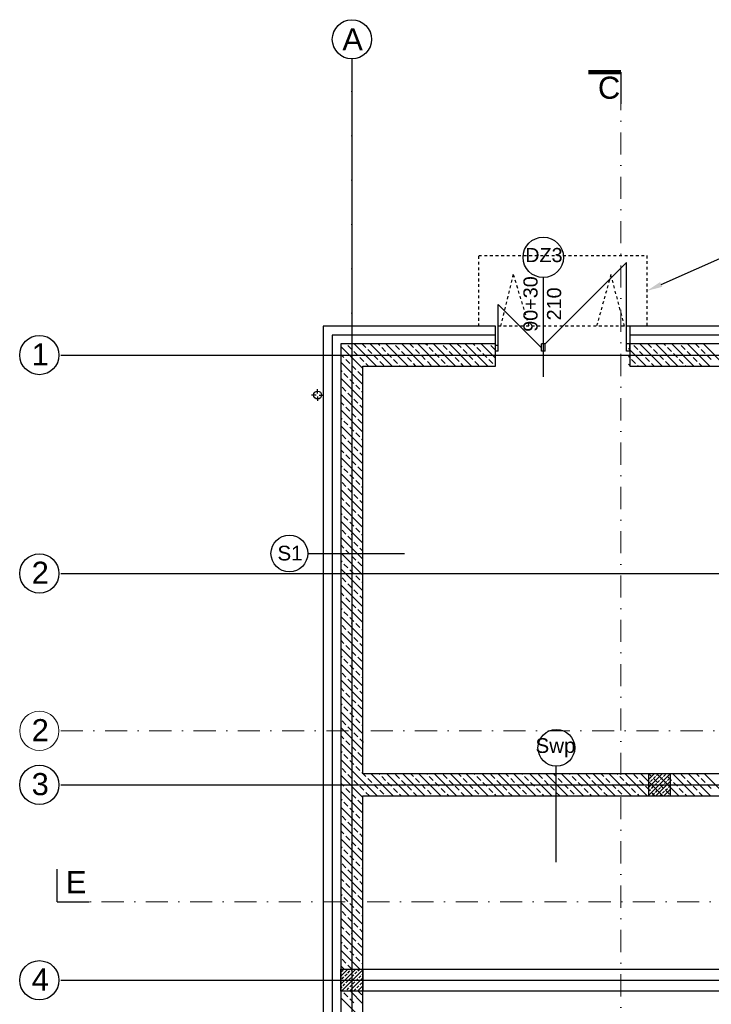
# Model space of a CAD drawing. Header units: millimetres. Extents: x -7023 to 53801, y 9849 to 33561.
# Tile 274 of 537: x 6008 to 6790, y 29608 to 30722. Entities that reach past the tile are written whole.
import ezdxf

# ---------------------------------------------------------------- set-up
doc = ezdxf.new("R2010")
doc.units = ezdxf.units.MM
for name, pattern in [('Dash', [6.35, 3.175, -3.175]), ('DASHDOT', [1, 0.5, -0.25, 0, -0.25]), ('DASHDOTX2', [2, 1, -0.5, 0, -0.5])]:
    doc.linetypes.add(name, pattern=pattern)
doc.layers.add('.IE_podklad', color=252, linetype='Continuous')
doc.layers.add('PROJEKT osie', color=251, linetype='DASHDOTX2', lineweight=9)
doc.styles.add('Arial', font='arial.ttf', dxfattribs={"height": 125})
doc.styles.add('Opisowy', font='arial.ttf')
doc.styles.get("Standard").update_dxf_attribs({"font": 'arial.ttf'})
doc.linetypes.add('ZIGZAG', pattern='A,0.00254,-5.08,[131,ltypeshp.shx,S=5.08,R=0,X=-5.08,Y=0],-10.16,[131,ltypeshp.shx,S=5.08,R=180,X=5.08,Y=0],-5.08', length=20.32254)

# ---------------------------------------------------------------- blocks, each defined once
blk = doc.blocks.new('OSIE DOMKU')
at = {"layer": 'PROJEKT osie', "ltscale": 25}
for p, q in [((-32865.5, 6227), (-32865.5, 4134.8)), ((-33195, 5891.6), (-29896, 5891.6)), ((-33195, 5466.6), (-29896, 5466.6)), ((-33195, 5405.6), (-30212.4, 5405.6)), ((-33195, 5184.6), (-29896, 5184.6))]:
    blk.add_line(p, q, dxfattribs=at)
at = {"layer": 'PROJEKT osie', "linetype": 'Continuous'}
for centre in [(-32865.5, 6248.6), (-33219.2, 5891.6), (-33219.2, 5466.6), (-33219.2, 5405.6), (-33219.2, 5184.6)]:
    blk.add_circle(centre, 22.2, dxfattribs=at)
at = {"layer": 'PROJEKT osie', "char_height": 25, "attachment_point": 1}
for s, insert, width in [('{\\fArial|b0|i0|c238|p34;A}', (-32876.4, 6261), 492.116), ('1', (-33227.9, 5904.9), 30.102), ('2', (-33227.9, 5479.9), 30.102), ('3', (-33227.9, 5418.9), 30.102), ('4', (-33227.9, 5197.9), 30.102)]:
    blk.add_mtext(s, dxfattribs=dict(at, insert=insert, width=width))

msp = doc.modelspace()

# ---------------------------------------------------------------- linework, layer by layer
at = {"layer": '.IE_podklad', "ltscale": 25}
for p, q in [((6383.6, 30677.8), (6383.6, 28585.6)), ((6054.1, 30342.4), (9353.1, 30342.4)), ((6054.1, 30095.4), (9353.1, 30095.4)), ((6054.1, 29856.4), (9036.7, 29856.4)), ((6050.2, 29724.1), (6050.2, 29761.2)), ((6054.1, 29635.4), (9353.1, 29635.4))]:
    msp.add_line(p, q, dxfattribs=at)
at = {"layer": '.IE_podklad', "linetype": 'Dash'}
for p, q in [((6527.1, 30374.9), (6527.1, 30454.9)), ((6527.1, 30454.9), (6717.1, 30454.9)), ((6717.1, 30454.9), (6717.1, 30374.9)), ((6552.1, 30374.9), (6566.2, 30433.4)), ((6566.2, 30433.4), (6583.8, 30374.9)), ((6676.6, 30433.4), (6660.3, 30374.9)), ((6692.1, 30374.9), (6676.6, 30433.4)), ((6717.1, 30374.9), (6527.1, 30374.9))]:
    msp.add_line(p, q, dxfattribs=at)
at = {"layer": '.IE_podklad'}
for p, q in [((6602.1, 30354.9), (6694.1, 30446.9)), ((6694.1, 30354.9), (6694.1, 30446.9)), ((6600.1, 30430), (6600.1, 30317.8)), ((6549.2, 30350.5), (6549.2, 30399.4)), ((6598.1, 30350.5), (6549.2, 30399.4)), ((6546.1, 30374.9), (6351.1, 30374.9)), ((6351.1, 30374.9), (6351.1, 29077.9)), ((6546.1, 30353.2), (6546.1, 30374.9)), ((7162.1, 30374.9), (6698.1, 30374.9)), ((6698.1, 30374.9), (6698.1, 30354.9)), ((6546.1, 30354.9), (6371.1, 30354.9)), ((6371.1, 30354.9), (6371.1, 29097.9)), ((6396.1, 30327.1), (6371.1, 30352.1)), ((6383.6, 30348.6), (6379.1, 30353.1)), ((6411.2, 30330), (6386.2, 30355)), ((6399.3, 30350.8), (6395.2, 30355)), ((6429.1, 30330), (6404.1, 30355)), ((6415, 30353.1), (6413.1, 30355)), ((6447.1, 30330), (6422.1, 30355)), ((6437.5, 30348.6), (6433, 30353.1)), ((6465, 30330), (6440, 30355)), ((6453.2, 30350.8), (6449, 30355)), ((6483, 30330), (6458, 30355)), ((6468.9, 30353.1), (6467, 30355)), ((6500.9, 30330), (6475.9, 30355)), ((6491.3, 30348.6), (6486.9, 30353.1)), ((6518.9, 30330), (6493.9, 30355)), ((6507.1, 30350.8), (6502.8, 30355)), ((6536.8, 30330.1), (6511.8, 30355)), ((6522.8, 30353.1), (6520.8, 30355.1)), ((6545.6, 30339.3), (6529.8, 30355.1)), ((6545.2, 30348.6), (6540.7, 30353.1)), ((6546.1, 30329.9), (6546.1, 30354.9)), ((6549.2, 30353.2), (6546.1, 30353.2)), ((6546.1, 30346.9), (6546.1, 30353.2)), ((6549.2, 30346.9), (6549.2, 30353.2)), ((6602.1, 30354.9), (6598.1, 30354.9)), ((6598.1, 30346.9), (6598.1, 30354.9)), ((6602.1, 30346.9), (6602.1, 30354.9)), ((6698.1, 30354.9), (6694.1, 30354.9)), ((6694.1, 30346.9), (6694.1, 30354.9)), ((7142.1, 30354.9), (6698.1, 30354.9)), ((6698.1, 30354.9), (6698.1, 30329.9)), ((6698.1, 30346.9), (6698.1, 30354.9)), ((6706.9, 30348.6), (6702.4, 30353.1)), ((6734.5, 30329.9), (6709.5, 30354.9)), ((6722.6, 30350.8), (6718.5, 30354.9)), ((6752.4, 30329.9), (6727.4, 30354.9)), ((6738.3, 30353.1), (6736.4, 30354.9)), ((6770.4, 30329.9), (6745.4, 30354.9)), ((6760.8, 30348.6), (6756.3, 30353.1)), ((6788.4, 30329.9), (6763.4, 30354.9)), ((6776.5, 30350.8), (6772.3, 30354.9)), ((6806.3, 30329.9), (6781.3, 30354.9)), ((6374.6, 30339.6), (6371.1, 30343.1)), ((6390.3, 30341.8), (6385.8, 30346.3)), ((6406, 30344.1), (6401.5, 30348.6)), ((6412.8, 30337.4), (6408.3, 30341.8)), ((6421.7, 30346.3), (6417.3, 30350.8)), ((6428.5, 30339.6), (6424, 30344.1)), ((6444.2, 30341.8), (6439.7, 30346.3)), ((6459.9, 30344.1), (6455.4, 30348.6)), ((6466.6, 30337.4), (6462.2, 30341.8)), ((6475.6, 30346.3), (6471.1, 30350.8)), ((6482.4, 30339.6), (6477.9, 30344.1)), ((6498.1, 30341.8), (6493.6, 30346.3)), ((6513.8, 30344.1), (6509.3, 30348.6)), ((6520.5, 30337.4), (6516, 30341.8)), ((6529.5, 30346.3), (6525, 30350.8)), ((6536.2, 30339.6), (6531.8, 30344.1)), ((6549.2, 30346.9), (6546.1, 30346.9)), ((6602.1, 30346.9), (6598.1, 30346.9)), ((6698.1, 30346.9), (6694.1, 30346.9)), ((6716.5, 30329.9), (6696.6, 30349.9)), ((6697.9, 30339.6), (6696.6, 30340.9)), ((6713.6, 30341.8), (6709.1, 30346.3)), ((6729.3, 30344.1), (6724.8, 30348.6)), ((6736.1, 30337.4), (6731.6, 30341.8)), ((6745, 30346.3), (6740.5, 30350.8)), ((6751.8, 30339.6), (6747.3, 30344.1)), ((6767.5, 30341.8), (6763, 30346.3)), ((6783.2, 30344.1), (6778.7, 30348.6)), ((6789.9, 30337.4), (6785.4, 30341.8)), ((6396.1, 30309.2), (6371.1, 30334.2)), ((6381.3, 30332.9), (6376.8, 30337.4)), ((6388.1, 30326.1), (6383.6, 30330.6)), ((6397.1, 30335.1), (6392.6, 30339.6)), ((6396.1, 29868.9), (6396.1, 30329.9)), ((6396.1, 30329.9), (6546.1, 30329.9)), ((6402.2, 30330), (6399.3, 30332.9)), ((6419.5, 30330.6), (6415, 30335.1)), ((6435.2, 30332.9), (6430.7, 30337.4)), ((6438.1, 30330), (6437.5, 30330.6)), ((6450.9, 30335.1), (6446.4, 30339.6)), ((6456, 30330), (6453.2, 30332.9)), ((6473.4, 30330.6), (6468.9, 30335.1)), ((6489.1, 30332.9), (6484.6, 30337.4)), ((6491.9, 30330), (6491.3, 30330.6)), ((6504.8, 30335.1), (6500.3, 30339.6)), ((6509.9, 30330), (6507.1, 30332.9)), ((6527.3, 30330.6), (6522.8, 30335.1)), ((6543, 30332.9), (6538.5, 30337.4)), ((6545.6, 30330.3), (6545.2, 30330.6)), ((6698.6, 30329.9), (6696.6, 30332)), ((6698.1, 30329.9), (7117.1, 30329.9)), ((6704.6, 30332.9), (6700.1, 30337.4)), ((6707.5, 30329.9), (6706.9, 30330.6)), ((6720.3, 30335.1), (6715.8, 30339.6)), ((6725.5, 30329.9), (6722.6, 30332.9)), ((6742.8, 30330.6), (6738.3, 30335.1)), ((6758.5, 30332.9), (6754, 30337.4)), ((6761.4, 30329.9), (6760.8, 30330.6)), ((6774.2, 30335.1), (6769.7, 30339.6)), ((6779.4, 30329.9), (6776.5, 30332.9)), ((6372.4, 30323.9), (6371.1, 30325.2)), ((6379.1, 30317.1), (6374.6, 30321.6)), ((6394.8, 30319.4), (6390.3, 30323.9)), ((6396.1, 30291.2), (6371.1, 30316.2)), ((6385.8, 30310.4), (6381.3, 30314.9)), ((6392.6, 30303.7), (6388.1, 30308.2)), ((6396.1, 30273.2), (6371.1, 30298.2)), ((6376.8, 30301.4), (6372.4, 30305.9)), ((6383.6, 30294.7), (6379.1, 30299.2)), ((6396.1, 30300.2), (6394.8, 30301.4)), ((6374.6, 30285.7), (6371.1, 30289.3)), ((6390.3, 30288), (6385.8, 30292.5)), ((6396.1, 30282.2), (6392.6, 30285.7)), ((6396.1, 30255.3), (6371.1, 30280.3)), ((6381.3, 30279), (6376.8, 30283.5)), ((6388.1, 30272.2), (6383.6, 30276.7)), ((6372.4, 30270), (6371.1, 30271.3)), ((6379.1, 30263.3), (6374.6, 30267.8)), ((6394.8, 30265.5), (6390.3, 30270)), ((6396.1, 30237.3), (6371.1, 30262.3)), ((6376.8, 30247.6), (6372.4, 30252)), ((6385.8, 30256.5), (6381.3, 30261)), ((6392.6, 30249.8), (6388.1, 30254.3)), ((6396.1, 30219.4), (6371.1, 30244.4)), ((6383.6, 30240.8), (6379.1, 30245.3)), ((6396.1, 30246.3), (6394.8, 30247.6)), ((6374.6, 30231.8), (6371.1, 30235.4)), ((6381.3, 30225.1), (6376.8, 30229.6)), ((6390.3, 30234.1), (6385.8, 30238.6)), ((6396.1, 30228.3), (6392.6, 30231.8)), ((6396.1, 30201.4), (6371.1, 30226.4)), ((6388.1, 30218.4), (6383.6, 30222.9)), ((6372.4, 30216.1), (6371.1, 30217.4)), ((6396.1, 30183.4), (6371.1, 30208.4)), ((6379.1, 30209.4), (6374.6, 30213.9)), ((6385.8, 30202.7), (6381.3, 30207.1)), ((6394.8, 30211.6), (6390.3, 30216.1)), ((6376.8, 30193.7), (6372.4, 30198.2)), ((6392.6, 30195.9), (6388.1, 30200.4)), ((6396.1, 30165.5), (6371.1, 30190.5)), ((6383.6, 30186.9), (6379.1, 30191.4)), ((6390.3, 30180.2), (6385.8, 30184.7)), ((6396.1, 30192.4), (6394.8, 30193.7)), ((6374.6, 30178), (6371.1, 30181.5)), ((6381.3, 30171.2), (6376.8, 30175.7)), ((6396.1, 30174.5), (6392.6, 30178)), ((6396.1, 30147.5), (6371.1, 30172.5)), ((6372.4, 30162.2), (6371.1, 30163.5)), ((6388.1, 30164.5), (6383.6, 30169)), ((6396.1, 30129.6), (6371.1, 30154.6)), ((6379.1, 30155.5), (6374.6, 30160)), ((6385.8, 30148.8), (6381.3, 30153.3)), ((6394.8, 30157.7), (6390.3, 30162.2)), ((6376.8, 30139.8), (6372.4, 30144.3)), ((6392.6, 30142), (6388.1, 30146.5)), ((6396.1, 30111.6), (6371.1, 30136.6)), ((6383.6, 30133.1), (6379.1, 30137.5)), ((6390.3, 30126.3), (6385.8, 30130.8)), ((6396.1, 30138.5), (6394.8, 30139.8)), ((6374.6, 30124.1), (6371.1, 30127.6)), ((6396.1, 30093.6), (6371.1, 30118.6)), ((6381.3, 30117.3), (6376.8, 30121.8)), ((6396.1, 30120.6), (6392.6, 30124.1)), ((6442.9, 30117.5), (6333.9, 30117.5)), ((6372.4, 30108.4), (6371.1, 30109.7)), ((6388.1, 30110.6), (6383.6, 30115.1)), ((6394.8, 30103.9), (6390.3, 30108.4)), ((6396.1, 30075.7), (6371.1, 30100.7)), ((6379.1, 30101.6), (6374.6, 30106.1)), ((6385.8, 30094.9), (6381.3, 30099.4)), ((6376.8, 30085.9), (6372.4, 30090.4)), ((6392.6, 30088.2), (6388.1, 30092.6)), ((6396.1, 30084.7), (6394.8, 30085.9)), ((6396.1, 30057.7), (6371.1, 30082.7)), ((6374.6, 30070.2), (6371.1, 30073.7)), ((6383.6, 30079.2), (6379.1, 30083.7)), ((6390.3, 30072.4), (6385.8, 30076.9)), ((6396.1, 30039.8), (6371.1, 30064.8)), ((6381.3, 30063.5), (6376.8, 30067.9)), ((6396.1, 30066.7), (6392.6, 30070.2)), ((6372.4, 30054.5), (6371.1, 30055.8)), ((6379.1, 30047.7), (6374.6, 30052.2)), ((6388.1, 30056.7), (6383.6, 30061.2)), ((6394.8, 30050), (6390.3, 30054.5)), ((6396.1, 30021.8), (6371.1, 30046.8)), ((6385.8, 30041), (6381.3, 30045.5)), ((6396.1, 30003.8), (6371.1, 30028.8)), ((6376.8, 30032), (6372.4, 30036.5)), ((6383.6, 30025.3), (6379.1, 30029.8)), ((6392.6, 30034.3), (6388.1, 30038.8)), ((6396.1, 30030.8), (6394.8, 30032)), ((6374.6, 30016.3), (6371.1, 30019.9)), ((6390.3, 30018.6), (6385.8, 30023)), ((6396.1, 29985.9), (6371.1, 30010.9)), ((6381.3, 30009.6), (6376.8, 30014.1)), ((6388.1, 30002.8), (6383.6, 30007.3)), ((6396.1, 30012.8), (6392.6, 30016.3)), ((6372.4, 30000.6), (6371.1, 30001.9)), ((6379.1, 29993.9), (6374.6, 29998.4)), ((6394.8, 29996.1), (6390.3, 30000.6)), ((6396.1, 29967.9), (6371.1, 29992.9)), ((6385.8, 29987.1), (6381.3, 29991.6)), ((6392.6, 29980.4), (6388.1, 29984.9)), ((6396.1, 29950), (6371.1, 29975)), ((6376.8, 29978.1), (6372.4, 29982.6)), ((6383.6, 29971.4), (6379.1, 29975.9)), ((6396.1, 29976.9), (6394.8, 29978.1)), ((6374.6, 29962.4), (6371.1, 29966)), ((6390.3, 29964.7), (6385.8, 29969.2)), ((6396.1, 29958.9), (6392.6, 29962.4)), ((6396.1, 29932), (6371.1, 29957)), ((6381.3, 29955.7), (6376.8, 29960.2)), ((6388.1, 29949), (6383.6, 29953.4)), ((6372.4, 29946.7), (6371.1, 29948)), ((6379.1, 29940), (6374.6, 29944.5)), ((6394.8, 29942.2), (6390.3, 29946.7)), ((6396.1, 29914), (6371.1, 29939)), ((6376.8, 29924.3), (6372.4, 29928.8)), ((6385.8, 29933.2), (6381.3, 29937.7)), ((6392.6, 29926.5), (6388.1, 29931)), ((6396.1, 29896.1), (6371.1, 29921.1)), ((6383.6, 29917.5), (6379.1, 29922)), ((6396.1, 29923), (6394.8, 29924.3)), ((6374.6, 29908.5), (6371.1, 29912.1)), ((6381.3, 29901.8), (6376.8, 29906.3)), ((6390.3, 29910.8), (6385.8, 29915.3)), ((6396.1, 29905.1), (6392.6, 29908.5)), ((6396.1, 29878.1), (6371.1, 29903.1)), ((6388.1, 29895.1), (6383.6, 29899.6)), ((6396.1, 29904.9), (6396.6, 29904.9)), ((6372.4, 29892.8), (6371.1, 29894.1)), ((6412.3, 29843.9), (6371.1, 29885.2)), ((6379.1, 29886.1), (6374.6, 29890.6)), ((6394.8, 29888.3), (6390.3, 29892.8)), ((6376.8, 29870.4), (6372.4, 29874.9)), ((6385.8, 29879.4), (6381.3, 29883.9)), ((6392.6, 29872.6), (6388.1, 29877.1)), ((6614.4, 29878.1), (6614.4, 29769.1)), ((6396, 29842.2), (6371.1, 29867.2)), ((6383.6, 29863.6), (6379.1, 29868.1)), ((6396.1, 29869.1), (6394.8, 29870.4)), ((6882.1, 29868.9), (6396.1, 29868.9)), ((6399.3, 29865.9), (6396.2, 29868.9)), ((6406, 29859.2), (6401.5, 29863.6)), ((6430.2, 29844), (6405.2, 29868.9)), ((6415, 29868.1), (6414.2, 29868.9)), ((6421.7, 29861.4), (6417.3, 29865.9)), ((6448.2, 29844), (6423.2, 29868.9)), ((6437.5, 29863.6), (6433, 29868.1)), ((6466.1, 29844), (6441.1, 29868.9)), ((6453.2, 29865.9), (6450.1, 29868.9)), ((6459.9, 29859.2), (6455.4, 29863.6)), ((6484.1, 29844), (6459.1, 29868.9)), ((6468.9, 29868.1), (6468.1, 29868.9)), ((6475.6, 29861.4), (6471.1, 29865.9)), ((6502, 29844), (6477.1, 29868.9)), ((6491.3, 29863.6), (6486.9, 29868.1)), ((6520, 29844), (6495, 29868.9)), ((6507.1, 29865.9), (6504, 29868.9)), ((6513.8, 29859.2), (6509.3, 29863.6)), ((6537.9, 29844), (6513, 29868.9)), ((6522.8, 29868.1), (6522, 29868.9)), ((6529.5, 29861.4), (6525, 29865.9)), ((6555.9, 29844), (6530.9, 29868.9)), ((6545.2, 29863.6), (6540.7, 29868.1)), ((6573.9, 29844), (6548.9, 29868.9)), ((6560.9, 29865.9), (6557.9, 29868.9)), ((6567.7, 29859.2), (6563.2, 29863.6)), ((6591.8, 29844), (6566.9, 29868.9)), ((6576.7, 29868.1), (6575.8, 29868.9)), ((6583.4, 29861.4), (6578.9, 29865.9)), ((6609.8, 29844), (6584.8, 29868.9)), ((6599.1, 29863.6), (6594.6, 29868.1)), ((6627.7, 29844), (6602.8, 29868.9)), ((6614.8, 29865.9), (6611.8, 29868.9)), ((6621.6, 29859.2), (6617.1, 29863.6)), ((6645.7, 29844), (6620.7, 29868.9)), ((6630.5, 29868.1), (6629.7, 29868.9)), ((6637.3, 29861.4), (6632.8, 29865.9)), ((6663.6, 29844), (6638.7, 29868.9)), ((6653, 29863.6), (6648.5, 29868.1)), ((6681.6, 29844), (6656.7, 29868.9)), ((6668.7, 29865.9), (6665.6, 29868.9)), ((6675.4, 29859.2), (6670.9, 29863.6)), ((6699.6, 29844), (6674.6, 29868.9)), ((6684.4, 29868.1), (6683.6, 29868.9)), ((6691.2, 29861.4), (6686.7, 29865.9)), ((6717.5, 29844), (6692.6, 29868.9)), ((6706.9, 29863.6), (6702.4, 29868.1)), ((6735.5, 29844), (6710.6, 29868.9)), ((6719.1, 29862.4), (6725.6, 29868.9)), ((6719.1, 29853.4), (6734.6, 29868.9)), ((6719.1, 29844.4), (6743.6, 29868.9)), ((6744.1, 29868.9), (6719.1, 29868.9)), ((6719.1, 29868.9), (6719.1, 29843.9)), ((6719.1, 29866.9), (6719.2, 29867)), ((6722.6, 29865.9), (6719.5, 29868.9)), ((6720.3, 29868.1), (6721.1, 29868.9)), ((6721.5, 29860.3), (6723.7, 29862.5)), ((6724.8, 29863.6), (6727.1, 29865.9)), ((6729.3, 29859.2), (6724.8, 29863.6)), ((6728.2, 29867), (6730.1, 29868.9)), ((6753.4, 29844), (6728.5, 29868.9)), ((6732.7, 29862.5), (6734.9, 29864.8)), ((6736.1, 29865.9), (6738.3, 29868.1)), ((6738.3, 29868.1), (6737.5, 29868.9)), ((6745, 29861.4), (6740.5, 29865.9)), ((6740.5, 29861.4), (6742.8, 29863.6)), ((6743.9, 29864.8), (6744.1, 29864.9)), ((6744.1, 29843.9), (6744.1, 29868.9)), ((6771.4, 29844), (6746.5, 29868.9)), ((6760.8, 29863.6), (6756.3, 29868.1)), ((6789.3, 29844), (6764.4, 29868.9)), ((6776.5, 29865.9), (6773.4, 29868.9)), ((6783.2, 29859.2), (6778.7, 29863.6)), ((6807.3, 29844), (6782.4, 29868.9)), ((6374.6, 29854.7), (6371.1, 29858.2)), ((6381.3, 29847.9), (6376.8, 29852.4)), ((6390.3, 29856.9), (6385.8, 29861.4)), ((6397.1, 29850.2), (6392.6, 29854.7)), ((6412.8, 29852.4), (6408.3, 29856.9)), ((6428.5, 29854.7), (6424, 29859.2)), ((6435.2, 29847.9), (6430.7, 29852.4)), ((6444.2, 29856.9), (6439.7, 29861.4)), ((6450.9, 29850.2), (6446.4, 29854.7)), ((6466.6, 29852.4), (6462.2, 29856.9)), ((6482.4, 29854.7), (6477.9, 29859.2)), ((6489.1, 29847.9), (6484.6, 29852.4)), ((6498.1, 29856.9), (6493.6, 29861.4)), ((6504.8, 29850.2), (6500.3, 29854.7)), ((6520.5, 29852.4), (6516, 29856.9)), ((6536.2, 29854.7), (6531.8, 29859.2)), ((6543, 29847.9), (6538.5, 29852.4)), ((6552, 29856.9), (6547.5, 29861.4)), ((6558.7, 29850.2), (6554.2, 29854.7)), ((6574.4, 29852.4), (6569.9, 29856.9)), ((6590.1, 29854.7), (6585.6, 29859.2)), ((6596.9, 29847.9), (6592.4, 29852.4)), ((6605.8, 29856.9), (6601.4, 29861.4)), ((6612.6, 29850.2), (6608.1, 29854.7)), ((6628.3, 29852.4), (6623.8, 29856.9)), ((6644, 29854.7), (6639.5, 29859.2)), ((6650.7, 29847.9), (6646.3, 29852.4)), ((6659.7, 29856.9), (6655.2, 29861.4)), ((6666.5, 29850.2), (6662, 29854.7)), ((6682.2, 29852.4), (6677.7, 29856.9)), ((6697.9, 29854.7), (6693.4, 29859.2)), ((6704.6, 29847.9), (6700.1, 29852.4)), ((6713.6, 29856.9), (6709.1, 29861.4)), ((6720.3, 29850.2), (6715.8, 29854.7)), ((6719.1, 29857.9), (6720.3, 29859.2)), ((6719.2, 29849.1), (6721.5, 29851.3)), ((6722.6, 29852.4), (6724.8, 29854.7)), ((6726, 29855.8), (6728.2, 29858)), ((6727.6, 29843.9), (6744.1, 29860.4)), ((6729.3, 29859.2), (6731.6, 29861.4)), ((6730.4, 29851.3), (6732.7, 29853.5)), ((6736.1, 29852.4), (6731.6, 29856.9)), ((6733.8, 29854.7), (6736.1, 29856.9)), ((6736.6, 29843.9), (6744.1, 29851.4)), ((6737.2, 29858), (6739.4, 29860.3)), ((6738.3, 29850.2), (6740.5, 29852.4)), ((6741.7, 29853.5), (6743.9, 29855.8)), ((6751.8, 29854.7), (6747.3, 29859.2)), ((6758.5, 29847.9), (6754, 29852.4)), ((6767.5, 29856.9), (6763, 29861.4)), ((6774.2, 29850.2), (6769.7, 29854.7)), ((6789.9, 29852.4), (6785.4, 29856.9)), ((6396, 29824.2), (6371.1, 29849.2)), ((6372.4, 29839), (6371.1, 29840.2)), ((6388.1, 29841.2), (6383.6, 29845.7)), ((6396.1, 29843.9), (6882.1, 29844)), ((6396.1, 29647.9), (6396.1, 29843.9)), ((6403.3, 29843.9), (6399.3, 29847.9)), ((6419.5, 29845.7), (6415, 29850.2)), ((6439.2, 29844), (6437.5, 29845.7)), ((6457.1, 29844), (6453.2, 29847.9)), ((6473.4, 29845.7), (6468.9, 29850.2)), ((6493.1, 29844), (6491.3, 29845.7)), ((6511, 29844), (6507.1, 29847.9)), ((6527.3, 29845.7), (6522.8, 29850.2)), ((6546.9, 29844), (6545.2, 29845.7)), ((6564.9, 29844), (6560.9, 29847.9)), ((6581.1, 29845.7), (6576.7, 29850.2)), ((6600.8, 29844), (6599.1, 29845.7)), ((6618.8, 29844), (6614.8, 29847.9)), ((6635, 29845.7), (6630.5, 29850.2)), ((6654.7, 29844), (6653, 29845.7)), ((6672.6, 29844), (6668.7, 29847.9)), ((6688.9, 29845.7), (6684.4, 29850.2)), ((6708.5, 29844), (6706.9, 29845.7)), ((6719.1, 29843.9), (6744.1, 29843.9)), ((6726.5, 29844), (6722.6, 29847.9)), ((6723.7, 29844.6), (6726, 29846.8)), ((6727.1, 29847.9), (6729.3, 29850.2)), ((6732.1, 29843.9), (6733.8, 29845.7)), ((6734.9, 29846.8), (6737.2, 29849.1)), ((6742.8, 29845.7), (6738.3, 29850.2)), ((6741.1, 29843.9), (6741.7, 29844.6)), ((6742.8, 29845.7), (6744.1, 29847)), ((6762.4, 29844), (6760.8, 29845.7)), ((6780.4, 29844), (6776.5, 29847.9)), ((6396, 29806.3), (6371.1, 29831.3)), ((6379.1, 29832.2), (6374.6, 29836.7)), ((6385.8, 29825.5), (6381.3, 29830)), ((6394.8, 29834.5), (6390.3, 29839)), ((6376.8, 29816.5), (6372.4, 29821)), ((6392.6, 29818.7), (6388.1, 29823.2)), ((6396, 29788.3), (6371.1, 29813.3)), ((6383.6, 29809.8), (6379.1, 29814.3)), ((6390.3, 29803), (6385.8, 29807.5)), ((6396, 29815.3), (6394.8, 29816.5)), ((6374.6, 29800.8), (6371.1, 29804.3)), ((6396, 29770.4), (6371.1, 29795.3)), ((6381.3, 29794), (6376.8, 29798.5)), ((6396, 29797.3), (6392.6, 29800.8)), ((6372.4, 29785.1), (6371.1, 29786.4)), ((6388.1, 29787.3), (6383.6, 29791.8)), ((6394.8, 29780.6), (6390.3, 29785.1)), ((6396, 29752.4), (6371.1, 29777.4)), ((6379.1, 29778.3), (6374.6, 29782.8)), ((6385.8, 29771.6), (6381.3, 29776.1)), ((6376.8, 29762.6), (6372.4, 29767.1)), ((6392.6, 29764.9), (6388.1, 29769.4)), ((6396, 29761.4), (6394.8, 29762.6)), ((6396, 29734.4), (6371.1, 29759.4)), ((6374.6, 29746.9), (6371.1, 29750.4)), ((6383.6, 29755.9), (6379.1, 29760.4)), ((6390.3, 29749.1), (6385.8, 29753.6)), ((6396, 29716.5), (6371.1, 29741.5)), ((6381.3, 29740.2), (6376.8, 29744.7)), ((6396, 29743.4), (6392.6, 29746.9)), ((6372.4, 29731.2), (6371.1, 29732.5)), ((6379.1, 29724.5), (6374.6, 29728.9)), ((6388.1, 29733.4), (6383.6, 29737.9)), ((6394.8, 29726.7), (6390.3, 29731.2)), ((6396, 29698.5), (6371.1, 29723.5)), ((6385.8, 29717.7), (6381.3, 29722.2)), ((6376.8, 29708.7), (6372.4, 29713.2)), ((6383.6, 29702), (6379.1, 29706.5)), ((6392.6, 29711), (6388.1, 29715.5)), ((6396, 29707.5), (6394.8, 29708.7)), ((6396, 29680.5), (6371.1, 29705.5)), ((6374.6, 29693), (6371.1, 29696.6)), ((6390.3, 29695.3), (6385.8, 29699.8)), ((6396.1, 29662.6), (6371.1, 29687.6)), ((6381.3, 29686.3), (6376.8, 29690.8)), ((6388.1, 29679.6), (6383.6, 29684)), ((6396, 29689.5), (6392.6, 29693)), ((6372.4, 29677.3), (6371.1, 29678.6)), ((6379.1, 29670.6), (6374.6, 29675.1)), ((6394.8, 29672.8), (6390.3, 29677.3)), ((6392.7, 29647.9), (6371.1, 29669.6)), ((6385.8, 29663.8), (6381.3, 29668.3)), ((6392.6, 29657.1), (6388.1, 29661.6)), ((6374.8, 29647.9), (6371.1, 29651.7)), ((6376.8, 29654.9), (6372.4, 29659.3)), ((6383.6, 29648.1), (6379.1, 29652.6)), ((6396.1, 29653.6), (6394.8, 29654.9)), ((6371.1, 29640.1), (6378.9, 29647.9)), ((6371.1, 29631.1), (6387.9, 29647.9)), ((6371.1, 29647.9), (6396.1, 29647.9)), ((6371.1, 29622.9), (6371.1, 29647.9)), ((6371.2, 29644.8), (6373.5, 29647)), ((6371.9, 29622.9), (6396.1, 29647.1)), ((6372.4, 29636.9), (6374.6, 29639.1)), ((6375.7, 29640.3), (6378, 29642.5)), ((6379.1, 29643.6), (6381.3, 29645.9)), ((6382.5, 29647), (6383.4, 29647.9)), ((6383.6, 29639.1), (6385.8, 29641.4)), ((6386.9, 29642.5), (6389.2, 29644.8)), ((6390.3, 29645.9), (6392.4, 29647.9)), ((6391.4, 29638), (6393.7, 29640.3)), ((6394.8, 29641.4), (6396.1, 29642.6)), ((6396.1, 29647.9), (6396.1, 29622.9)), ((6371.1, 29635.6), (6371.2, 29635.8)), ((6373.5, 29629), (6375.7, 29631.3)), ((6376.8, 29632.4), (6379.1, 29634.6)), ((6380.2, 29635.8), (6382.5, 29638)), ((6380.9, 29622.9), (6396.1, 29638.1)), ((6381.3, 29627.9), (6383.6, 29630.2)), ((6384.7, 29631.3), (6386.9, 29633.5)), ((6388.1, 29634.6), (6390.3, 29636.9)), ((6389.2, 29626.8), (6391.4, 29629)), ((6389.8, 29622.9), (6396.1, 29629.2)), ((6392.6, 29630.2), (6394.8, 29632.4)), ((6395.9, 29633.5), (6396.1, 29633.7)), ((6371.1, 29626.6), (6372.4, 29627.9)), ((6396.1, 29622.9), (6371.1, 29622.9)), ((6379.1, 29616.7), (6374.6, 29621.2)), ((6376.4, 29622.9), (6376.8, 29623.4)), ((6378, 29624.5), (6380.2, 29626.8)), ((6396.1, 29608.7), (6381.8, 29622.9)), ((6385.8, 29623.4), (6388.1, 29625.7)), ((6394.8, 29618.9), (6390.8, 29622.9)), ((6394.3, 29622.9), (6395.9, 29624.5)), ((6396.1, 29122.9), (6396.1, 29622.9)), ((6396.1, 29590.7), (6371.1, 29615.7)), ((6385.8, 29610), (6381.3, 29614.4))]:
    msp.add_line(p, q, dxfattribs=at)
at = {"layer": '.IE_podklad', "linetype": 'ZIGZAG'}
for p, q in [((6546.1, 30364.9), (6361.1, 30364.9)), ((6361.1, 30364.9), (6361.1, 29087.9)), ((7152.1, 30364.9), (6698.1, 30364.9))]:
    msp.add_line(p, q, dxfattribs=at)
at = {"layer": '.IE_podklad', "linetype": 'Continuous'}
for p, q in [((6343, 30297.2), (6338, 30297.2)), ((6344.7, 30298.9), (6344.7, 30303.9)), ((6346.4, 30297.2), (6351.4, 30297.2)), ((6344.7, 30295.5), (6344.7, 30290.5))]:
    msp.add_line(p, q, dxfattribs=at)
at = {"layer": '.IE_podklad', "linetype": 'DASHDOT', "lineweight": 13, "ltscale": 50}
msp.add_line((6050.2, 29724.1), (8608.5, 29724.1), dxfattribs=at)
at = {"layer": '.IE_podklad', "lineweight": 30, "ltscale": 25}
msp.add_line((6050.2, 29724.1), (6086.1, 29724.1), dxfattribs=at)
at = {"layer": '.IE_podklad', "ltscale": 0.5}
for p, q in [((6396.1, 29647.9), (7539.6, 29647.9)), ((6396.1, 29622.9), (6396.1, 29647.9)), ((7539.6, 29622.9), (6396.1, 29622.9))]:
    msp.add_line(p, q, dxfattribs=at)
at = {"layer": '.IE_podklad', "ltscale": 25, "const_width": 5}
msp.add_lwpolyline([(6651, 30662.2), (6688, 30662.2)], dxfattribs=at)
at = {"layer": '.IE_podklad', "lineweight": 30, "ltscale": 25}
msp.add_lwpolyline([(6688, 30662.2), (6688, 30626.3)], dxfattribs=at)
at = {"layer": '.IE_podklad', "linetype": 'DASHDOT', "lineweight": 13, "ltscale": 50}
msp.add_lwpolyline([(6688, 30644.2), (6688, 28758.8)], dxfattribs=at)
at = {"layer": '.IE_podklad', "linetype": 'ByBlock', "lineweight": -2}
msp.add_lwpolyline([(6733.5, 30422.2), (6813.4, 30457.5)], dxfattribs=at)
at = {"layer": '.IE_podklad', "linetype": 'Continuous'}
for centre, radius in [((6383.6, 30699.4), 22.2), ((6029.9, 30342.4), 22.2), ((6344.7, 30297.2), 4.5), ((6029.9, 30095.4), 22.2), ((6029.9, 29856.4), 22.2), ((6029.9, 29635.4), 22.2)]:
    msp.add_circle(centre, radius, dxfattribs=at)
at = {"layer": '.IE_podklad'}
for centre, radius in [((6600.1, 30452.9), 22.9), ((6312.8, 30118), 20.8), ((6614.9, 29898.3), 20.8)]:
    msp.add_circle(centre, radius, dxfattribs=at)
msp.add_solid([(6734.7, 30419.5), (6717.1, 30414.9), (6732.3, 30425)], dxfattribs=at)

# ---------------------------------------------------------------- block references
msp.add_blockref('OSIE DOMKU', (39249.1, 24450.8), dxfattribs=at)

# ---------------------------------------------------------------- texts
at = {"layer": '.IE_podklad', "linetype": 'Continuous'}
for s, rotation, style, p in [('DZ3', 360, 'Opisowy', (6579.7, 30447.5)), ('90+30', 90, 'Arial', (6593.6, 30368.7)), ('210', 90, 'Arial', (6620.3, 30381.6))]:
    msp.add_text(s, height=16, rotation=rotation, dxfattribs=dict(at, style=style)).set_placement(p)
at = {"layer": '.IE_podklad', "linetype": 'Continuous', "style": 'Opisowy'}
for s, p in [('S1', (6299.3, 30110.1)), ('Swp', (6591.3, 29892.5))]:
    msp.add_text(s, height=16.64, dxfattribs=at).set_placement(p)
at = {"layer": '.IE_podklad', "linetype": 'Continuous', "ltscale": 25, "style": 'Arial'}
msp.add_text('E', height=25, dxfattribs=at).set_placement((6059.9, 29733.8))
at = {"layer": '.IE_podklad', "char_height": 25, "attachment_point": 1}
for s, insert, width in [('{\\fArial|b0|i0|c238|p34;A}', (6372.7, 30711.8), 492.116), ('1', (6021.2, 30355.7), 30.102), ('2', (6021.2, 30108.7), 30.102), ('3', (6021.2, 29869.7), 30.102), ('4', (6021.2, 29648.7), 30.102)]:
    msp.add_mtext(s, dxfattribs=dict(at, insert=insert, width=width))
at = {"layer": '.IE_podklad', "ltscale": 25, "insert": (6661.9, 30657.2), "char_height": 25, "attachment_point": 1, "style": 'Arial'}
msp.add_mtext_dynamic_manual_height_columns('C', width=190.33, gutter_width=1, heights=[-25.9], dxfattribs=at)

doc.saveas('drawing.dxf')
